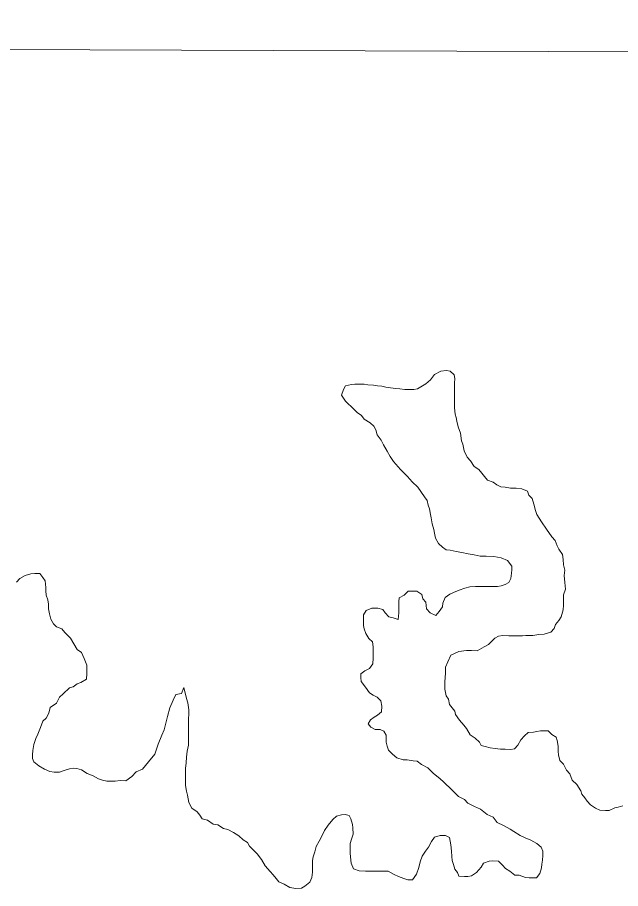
# Model space of a CAD drawing. Extents: x 553962 to 842807, y 8883888 to 9032388.
# Drawn here: x 616517 to 619982, y 8944859 to 8949867 of the extents above; entities that cross this region are included whole.
import ezdxf

# ---------------------------------------------------------------- set-up
doc = ezdxf.new("R2010")
doc.units = 0
doc.header["$LTSCALE"] = 20
doc.layers.add('1', color=7, linetype='Continuous', lineweight=13)
doc.layers.add('25', color=7, linetype='Continuous', lineweight=13)

msp = doc.modelspace()

# ---------------------------------------------------------------- linework, layer by layer
at = {"layer": '1'}
msp.add_line((565315.27, 8949866.81), (791497.68, 8949052.23), dxfattribs=at)
at = {"layer": '25'}
for points in [[(619003.18, 8947833.51), (618981.56, 8947837.83), (618949.14, 8947833.51), (618912.39, 8947814.07), (618890.77, 8947783.82), (618862.67, 8947760.06), (618834.56, 8947742.78), (618815.11, 8947731.98), (618793.33, 8947728.16), (618763.31, 8947728.36), (618743.31, 8947728.49), (618713.31, 8947731.19), (618690.83, 8947733.85), (618660.83, 8947736.55), (618633.36, 8947741.74), (618610.89, 8947746.89), (618585.9, 8947749.57), (618563.41, 8947752.21), (618530.91, 8947754.94), (618508.43, 8947757.58), (618488.42, 8947757.72), (618455.9, 8947757.93), (618435.88, 8947755.57), (618401.05, 8947748.02), (618390.6, 8947727.15), (618390.6, 8947727.15)], [(619027.62, 8947621.47), (619027.77, 8947641.49), (619028, 8947671.53), (619028.19, 8947696.57), (619028.36, 8947719.1), (619028.53, 8947741.63), (619028.71, 8947764.16), (619028.91, 8947791.69), (619026.56, 8947811.74), (619003.18, 8947833.51)], [(618390.6, 8947727.15), (618378.07, 8947695.83), (618401.05, 8947660.34), (618449.82, 8947615.27), (618469.67, 8947595.11), (618494.55, 8947577.42), (618509.4, 8947557.3), (618544.26, 8947537.04), (618564.12, 8947516.88), (618576.47, 8947496.77), (618583.75, 8947466.68), (618606.03, 8947436.49), (618620.82, 8947408.85), (618640.56, 8947373.67), (618657.84, 8947343.51), (618677.62, 8947313.34), (618718.33, 8947268.19), (618757.45, 8947227.31), (618784.13, 8947197.1), (618817.92, 8947166.89), (618855.36, 8947110.46), (618870.21, 8947090.34), (618877.51, 8947062.75), (618884.86, 8947042.67), (618889.61, 8947010.09), (618894.46, 8946990.04), (618899.2, 8946954.95), (618908.95, 8946922.34), (618913.8, 8946902.29), (618918.58, 8946872.21), (618935.86, 8946842.05), (618958.21, 8946821.88), (618980.61, 8946806.71), (619003.1, 8946804.06), (619038.05, 8946796.31), (619070.53, 8946791.09), (619105.48, 8946783.35), (619140.46, 8946778.11), (619175.41, 8946770.37), (619210.43, 8946770.14), (619252.93, 8946767.36), (619295.39, 8946759.56), (619332.78, 8946744.29), (619357.55, 8946711.59), (619357.4, 8946691.56), (619354.74, 8946671.55), (619352.01, 8946641.52), (619339.34, 8946619.07), (619319.23, 8946606.69), (619296.67, 8946599.33), (619274.12, 8946594.47), (619249.11, 8946594.63), (619214.1, 8946594.86), (619179.09, 8946595.1), (619149.07, 8946595.29), (619116.54, 8946593.01), (619086.47, 8946585.7), (619053.86, 8946573.4), (619021.26, 8946561.09), (619001.17, 8946551.22), (618973.51, 8946531.37), (618960.76, 8946498.91), (618958.1, 8946478.9), (618940.39, 8946451.48), (618920.21, 8946429.08), (618887.81, 8946444.31), (618867.97, 8946466.97), (618863.26, 8946504.56), (618845.9, 8946524.7), (618841.09, 8946549.77), (618811.21, 8946567.49), (618791.2, 8946567.62), (618761.19, 8946567.82), (618738.51, 8946545.44), (618710.89, 8946530.6), (618708.22, 8946508.09), (618707.97, 8946475.54), (618707.72, 8946443), (618704.93, 8946405.46), (618675, 8946415.68), (618650.03, 8946420.85), (618630.19, 8946443.51), (618615.34, 8946463.64), (618587.88, 8946471.33), (618552.87, 8946471.56), (618520.24, 8946456.75), (618505.05, 8946431.82), (618504.76, 8946394.27), (618504.59, 8946371.74), (618509.44, 8946351.68), (618519.23, 8946324.08), (618536.53, 8946296.42), (618556.39, 8946276.26), (618561.18, 8946248.69), (618560.93, 8946216.15), (618560.68, 8946183.61), (618557.93, 8946151.08), (618540.22, 8946123.65), (618512.61, 8946111.32), (618489.97, 8946093.94), (618489.8, 8946071.41)], [(619280.26, 8946310.45), (619305.29, 8946312.78), (619340.3, 8946312.55), (619360.31, 8946312.42), (619395.32, 8946312.19), (619417.83, 8946312.04), (619437.86, 8946314.41), (619457.87, 8946314.28), (619477.88, 8946314.15), (619512.93, 8946318.92), (619542.96, 8946321.23), (619580.57, 8946333.49), (619600.73, 8946353.39), (619608.4, 8946375.87), (619627.26, 8946400.03), (619640.92, 8946420.49), (619651.15, 8946461.42), (619654.57, 8946488.7), (619654.57, 8946512.57), (619654.57, 8946546.68), (619664.81, 8946580.78), (619661.39, 8946618.3), (619657.98, 8946659.22), (619661.39, 8946689.92), (619654.57, 8946720.61), (619651.15, 8946751.31), (619647.74, 8946778.59), (619627.26, 8946809.28), (619617.03, 8946829.75), (619606.79, 8946860.44), (619586.31, 8946880.9), (619555.6, 8946925.24), (619555.6, 8946925.24), (619555.6, 8946925.24), (619555.6, 8946925.24), (619528.29, 8946966.17), (619500.68, 8947009.98), (619493.35, 8947032.56), (619483.61, 8947067.67), (619473.85, 8947100.28), (619454, 8947120.44), (619446.66, 8947143.02), (619414.25, 8947155.76), (619381.77, 8947160.98), (619349.26, 8947161.19), (619319.29, 8947166.4), (619294.3, 8947169.07), (619271.86, 8947179.23), (619249.47, 8947194.4), (619217.05, 8947207.13), (619199.7, 8947227.27), (619184.84, 8947247.4), (619167.49, 8947267.54), (619140.11, 8947285.24), (619120.35, 8947317.92), (619100.5, 8947338.08), (619083.27, 8947375.75), (619076.06, 8947413.35), (619068.71, 8947433.43), (619061.53, 8947476.04), (619049.31, 8947513.67), (619042.05, 8947546.26), (619037.2, 8947566.32), (619032.35, 8947586.38), (619027.62, 8947621.47)], [(617473.82, 8946015.02), (617459.33, 8945979.87), (617427.33, 8945973.48), (617411.34, 8945941.5), (617392.14, 8945896.74), (617392.14, 8945896.74), (617379.34, 8945848.78), (617379.34, 8945848.78), (617379.34, 8945848.78), (617360.14, 8945772.04), (617360.14, 8945772.04), (617347.35, 8945740.07), (617324.95, 8945688.91), (617305.75, 8945631.36), (617270.56, 8945586.59), (617235.36, 8945545.03), (617200.17, 8945529.04), (617174.57, 8945503.46), (617139.37, 8945477.88), (617108.01, 8945480.52), (617077.96, 8945475.72), (617057.96, 8945475.85), (617030.44, 8945476.03), (617005.47, 8945481.2), (616983.02, 8945488.86), (616953.14, 8945506.59), (616918.22, 8945519.33), (616885.88, 8945542.08), (616858.43, 8945549.77), (616838.42, 8945549.9), (616815.89, 8945547.55), (616785.81, 8945537.73), (616758.22, 8945527.91), (616728.21, 8945528.1), (616703.22, 8945530.77), (616673.32, 8945545.99), (616640.94, 8945563.73), (616611.1, 8945586.46), (616603.75, 8945606.53), (616603.9, 8945626.56), (616606.59, 8945651.58), (616611.86, 8945686.6), (616622.13, 8945721.57), (616634.83, 8945746.53), (616650.12, 8945783.98), (616662.91, 8945821.45), (616683.05, 8945838.84), (616698.27, 8945866.28), (616706.02, 8945898.77), (616741.22, 8945923.57), (616758.99, 8945958.5), (616779.15, 8945978.4), (616816.93, 8946013.2), (616836.98, 8946018.07), (616859.62, 8946035.45), (616882.19, 8946042.81), (616914.85, 8946062.62), (616915.1, 8946095.17), (616915.25, 8946115.2), (616915.46, 8946142.73), (616900.74, 8946180.38), (616886, 8946215.53), (616861.13, 8946233.22), (616841.37, 8946265.9), (616821.61, 8946298.57), (616789.34, 8946331.33), (616771.99, 8946351.47), (616742.07, 8946364.19), (616724.11, 8946380.56), (616709.57, 8946407.2), (616702.3, 8946438.68), (616695.03, 8946467.74), (616695.03, 8946494.38), (616692.6, 8946518.6), (616682.91, 8946545.23), (616681.11, 8946569.88), (616681.26, 8946589.91), (616676.54, 8946627.49), (616664.19, 8946647.6), (616646.86, 8946670.25), (616616.85, 8946670.45), (616594.32, 8946668.09), (616561.73, 8946658.29), (616531.58, 8946640.97), (616511.42, 8946621.07)], [(619373.02, 8945661.42), (619350.5, 8945659.06), (619317.98, 8945659.27), (619292.97, 8945659.44), (619260.5, 8945664.66), (619233.01, 8945667.35), (619203.05, 8945675.06), (619180.58, 8945680.21), (619170.73, 8945700.31), (619145.89, 8945723), (619118.53, 8945743.21), (619096.29, 8945778.4), (619081.44, 8945798.53), (619056.64, 8945826.24), (619034.38, 8945858.92), (619029.53, 8945878.99), (618999.8, 8945916.74), (618992.53, 8945946.83), (618980.17, 8945966.94), (618972.96, 8946004.54), (618973.11, 8946024.56), (618973.28, 8946047.1), (618976.16, 8946097.15), (618976.43, 8946132.2), (618989.16, 8946162.15), (619006.96, 8946199.59), (619053.53, 8946221.13), (619053.53, 8946221.13), (619096.8, 8946226.67), (619124.71, 8946226.35), (619124.71, 8946226.35), (619157.22, 8946226.14), (619197.75, 8946248.84), (619222.71, 8946261.11), (619240, 8946278.17), (619260.16, 8946298.07), (619280.26, 8946310.45)], [(618489.8, 8946071.41), (618492.13, 8946048.86), (618516.89, 8946016.16), (618539.15, 8945983.47), (618561.56, 8945970.8), (618583.98, 8945958.13), (618603.83, 8945937.97), (618611.11, 8945907.88), (618608.36, 8945875.36), (618585.7, 8945855.47), (618565.6, 8945843.09), (618545.47, 8945828.21), (618532.8, 8945805.75), (618547.65, 8945785.63), (618572.56, 8945772.95), (618600.08, 8945772.76), (618622.51, 8945762.6), (618634.84, 8945739.99), (618634.69, 8945719.96), (618634.54, 8945699.93), (618641.87, 8945677.36), (618649.2, 8945654.77), (618671.54, 8945632.09), (618696.37, 8945609.4), (618733.81, 8945599.14), (618756.32, 8945598.99), (618791.3, 8945593.75), (618813.79, 8945591.09), (618837.47, 8945572.56), (618874.57, 8945552.79), (618906.72, 8945520.66), (618943.82, 8945491), (618966.08, 8945471.23), (619013.07, 8945426.74), (619050.64, 8945388.16), (619085.53, 8945370.4), (619105.38, 8945350.24), (619142.74, 8945329.98), (619177.64, 8945314.72), (619214.93, 8945284.43), (619249.83, 8945269.18), (619272.11, 8945238.99), (619309.49, 8945221.22), (619346.85, 8945200.94), (619369.25, 8945185.77), (619404.09, 8945163.01), (619434, 8945150.3), (619466.42, 8945137.57), (619501.28, 8945117.3), (619526.14, 8945097.11), (619535.97, 8945074.51), (619535.78, 8945049.48), (619533.07, 8945021.96), (619530.4, 8944999.44), (619527.73, 8944976.93), (619517.48, 8944944.46), (619499.78, 8944919.54), (619477.27, 8944919.69), (619457.26, 8944919.82), (619434.77, 8944922.47), (619399.85, 8944935.21), (619374.84, 8944935.38), (619345, 8944958.11), (619320.11, 8944973.3), (619302.75, 8944993.44), (619280.42, 8945016.12), (619247.92, 8945018.84), (619227.9, 8945016.47), (619195.29, 8945004.17), (619180.11, 8944981.73), (619154.87, 8944951.86), (619124.71, 8944932.03), (619104.66, 8944927.15), (619084.66, 8944927.29), (619052.16, 8944930.01), (619044.81, 8944950.08), (619029.96, 8944970.21), (619022.66, 8944997.8), (619015.33, 8945020.38), (619013, 8945042.93), (619010.73, 8945072.98), (619006.01, 8945110.57), (619003.67, 8945130.61), (618998.84, 8945153.17), (618976.4, 8945163.33), (618946.39, 8945163.53), (618913.8, 8945153.74), (618896.11, 8945128.82), (618878.35, 8945096.39), (618860.67, 8945073.98), (618842.94, 8945044.05), (618830.18, 8945011.59), (618822.43, 8944979.1), (618809.64, 8944941.63), (618786.89, 8944909.23), (618759.38, 8944909.41), (618736.92, 8944917.07), (618706.99, 8944927.28), (618682.08, 8944939.96), (618647.19, 8944957.73), (618609.68, 8944957.97)], [(618609.68, 8944957.97), (618579.67, 8944958.17), (618547.15, 8944958.39), (618517.14, 8944958.58), (618479.65, 8944961.33), (618447.21, 8944971.57), (618434.95, 8945004.19), (618430.24, 8945041.77), (618427.89, 8945061.82), (618428.14, 8945094.36), (618428.31, 8945116.89), (618436, 8945141.87), (618446.24, 8945171.85), (618444, 8945206.92), (618441.65, 8945226.96), (618431.89, 8945259.57), (618422.04, 8945279.66), (618399.57, 8945284.82), (618379.55, 8945282.45), (618349.48, 8945275.14), (618329.32, 8945255.24), (618301.56, 8945222.88), (618281.32, 8945192.97), (618268.59, 8945163.01), (618250.84, 8945130.58), (618233.1, 8945100.66), (618225.37, 8945070.67), (618215.13, 8945040.69), (618212.48, 8945020.68), (618212.27, 8944993.14), (618211.97, 8944953.09), (618209.24, 8944923.07), (618196.52, 8944895.61), (618168.84, 8944873.26), (618148.74, 8944860.88), (618116.21, 8944858.59), (618081.23, 8944863.83), (618048.87, 8944884.07), (618018.95, 8944896.79), (618004.1, 8944916.91), (617986.75, 8944937.06), (617969.39, 8944957.2), (617939.63, 8944989.94), (617919.89, 8945025.12), (617895.12, 8945057.83), (617875.27, 8945077.99), (617850.45, 8945103.19), (617838.1, 8945123.3), (617813.2, 8945138.49), (617788.36, 8945161.18), (617758.5, 8945181.41), (617726.13, 8945199.15), (617701.15, 8945204.32), (617668.79, 8945224.56), (617641.32, 8945229.75), (617608.98, 8945252.5), (617579.02, 8945260.2), (617564.17, 8945280.33), (617549.32, 8945300.46), (617519.46, 8945320.69), (617502.2, 8945353.35), (617495.02, 8945395.95), (617487.69, 8945418.53), (617482.93, 8945451.11), (617483.12, 8945476.14), (617483.41, 8945513.69), (617483.68, 8945548.74), (617486.43, 8945581.27), (617489.17, 8945613.8), (617491.94, 8945648.83), (617499.71, 8945683.83), (617499.96, 8945716.37), (617500.11, 8945736.4), (617500.26, 8945756.42), (617500.42, 8945776.45), (617500.57, 8945796.48), (617500.82, 8945829.03), (617501.1, 8945866.58), (617501.25, 8945886.6), (617496.56, 8945926.69), (617489.24, 8945951.78), (617473.82, 8946015.02)], [(619995.65, 8945334.34), (619968.08, 8945327.01), (619948.04, 8945322.14), (619915.41, 8945307.33), (619895.4, 8945307.47), (619862.91, 8945310.19), (619837.98, 8945320.36), (619808.12, 8945340.59), (619790.76, 8945360.73), (619775.91, 8945380.86), (619758.55, 8945401.01), (619753.71, 8945421.06), (619731.46, 8945456.26), (619704.14, 8945481.48), (619689.42, 8945519.13), (619672.07, 8945539.27), (619654.83, 8945574.44), (619632.47, 8945594.61), (619625.22, 8945627.21), (619622.87, 8945647.24), (619623.09, 8945677.29), (619618.34, 8945709.87), (619610.99, 8945729.94), (619586.09, 8945745.13), (619566.24, 8945765.29), (619541.23, 8945765.46), (619521.22, 8945765.59), (619501.18, 8945760.71), (619481.15, 8945758.34), (619451.12, 8945756.03), (619429.55, 8945736.86), (619409.72, 8945714.57), (619391.8, 8945683.3), (619373.02, 8945661.42)]]:
    msp.add_lwpolyline(points, dxfattribs=at)

doc.saveas('drawing.dxf')
